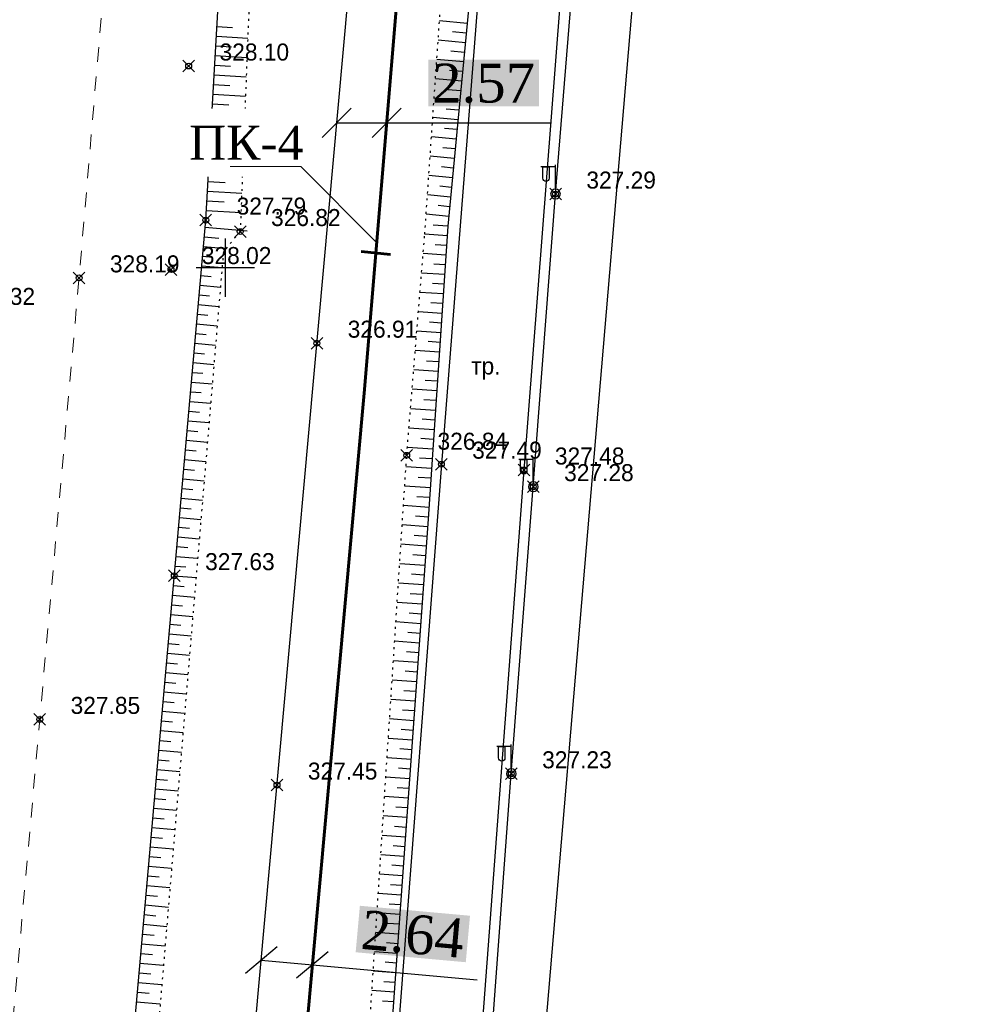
# Model space of a CAD drawing. Header units: metres. Extents: x 703769 to 722343, y 4313031 to 4317457.
# Tile 356 of 409: x 708318 to 708367, y 4316041 to 4316091. Entities that reach past the tile are written whole.
import ezdxf
from ezdxf import colors
from ezdxf.entities.mleader import LeaderData, LeaderLine
from ezdxf.math import Vec2, Vec3

# ---------------------------------------------------------------- set-up
doc = ezdxf.new("R2010")
doc.units = ezdxf.units.M
doc.header["$LTSCALE"] = 0.5
doc.header["$PDMODE"] = 35
doc.header["$PDSIZE"] = 0.3
for name, pattern in [('Auto_Street_NotBorder_Line_m1', [3, 1.5, -1.5]), ('ДОРОГИ_СТРОЯЩ', [9, 8, -1]), ('Контура низ откосов  Штриховая 0.1-0.5 - - - - - - -', [0.6, 0.1, -0.5])]:
    doc.linetypes.add(name, pattern=pattern)
for name, color, linetype in [('(001) Сетка', 92, 'Continuous'), ('(004) Точки рельефа', 7, 'Continuous'), ('(013) Газ', 30, 'ИК_Газопровод -------г--------'), ('(016) Кабель', 1, 'Continuous'), ('(019) Связь', 3, 'ИК_КАБ_СВЯЗИ'), ('(022) Возд. Линии', 7, 'Continuous'), ('(025) Дорога', 7, 'Continuous'), ('(035) Откосы', 7, 'Continuous')]:
    doc.layers.add(name, color=color, linetype=linetype)
doc.layers.add('AUTO#_ROADS_EXIST_L', color=7, linetype='Continuous', lineweight=15, true_color=0x000000)
doc.layers.add('ВК_В1', color=134, linetype='Continuous', lineweight=40)
doc.styles.add('BM-431', font='txt')
doc.styles.add('D-431', font='txt')
doc.styles.add('Interproekt', font='isocpeur.ttf', dxfattribs={"width": 0.95, "oblique": 15})
doc.styles.get("Standard").update_dxf_attribs({"font": 'times.ttf'})
doc.linetypes.add('GAZ_VOZDUSH', pattern='A,1,-2,["~",Standard,S=3,R=0,X=-1.5,Y=-1.5],-1,10', length=14)
doc.linetypes.add('ИК_Газопровод -------г--------', pattern='A,9,-0.6,["Г",Standard,S=1.2,R=0,X=0,Y=-0.6],-1.2', length=10.8)
doc.linetypes.add('ИК_КАБ_СВЯЗИ', pattern='A,4,["o",Standard,S=0.5,R=0,X=0,Y=-0.125],4,-2', length=10)
doc.linetypes.add('ИК_Э_КАБ_НН', pattern='A,8,-2,["<",Standard,S=1,R=0,X=0,Y=-0.5],8,[">",Standard,S=1,R=0,X=-0.5,Y=-0.5],-2', length=20)
doc.dimstyles.new('300', dxfattribs={"dimtxt": 2, "dimasz": 1.5, "dimexe": 0, "dimexo": 0, "dimgap": 1, "dimtad": 1, "dimzin": 0, "dimdsep": 46, "dimtxsty": 'Standard', "dimblk": 'OBLIQUE', "dimcen": 0, "dimclrd": 1, "dimclre": 1, "dimclrt": 1, "dimadec": 1, "dimazin": 0, "dimtfac": 1, "dimtofl": 0, "dimtmove": 0, "dimatfit": 3, "dimfxl": 3, "dimtfill": 2, "dimtfillclr": 7, "dimtolj": 1, "dimtzin": 0, "dimlwd": 25, "dimlwe": -1, "dimarcsym": 0})

# ---------------------------------------------------------------- blocks, each defined once
blk = doc.blocks.new('f')
at = {"layer": '(022) Возд. Линии'}
for points in [[(0, 0.25), (0, 1.5)], [(0, 1.4), (0.75, 1.4)]]:
    blk.add_lwpolyline(points, dxfattribs=at)
blk.add_lwpolyline([(0.4875, 0.65), (0.4875, 0.65, 0.4142136), (0.65, 0.8125), (0.65, 1.4), (0.325, 1.4), (0.325, 0.8125, 0.4142136)], format="xyb", close=True, dxfattribs=at)
blk.add_circle((0, 0), 0.25, dxfattribs=at)
blk = doc.blocks.new('Setka')
at = {"layer": '(001) Сетка'}
for p, q in [((0, 1.5), (0, -1.5)), ((-1.5, 0), (1.5, 0))]:
    blk.add_line(p, q, dxfattribs=at)
blk = doc.blocks.new('*U279')
at = {"color": 1, "lineweight": 60, "flags": 128}
blk.add_lwpolyline([(-0.015, -0.757), (0.015, 0.757)], dxfattribs=at)
blk = doc.blocks.new('*U280')
at = {"color": 0, "linetype": 'ByBlock', "lineweight": -2, "transparency": 16777216, "rotation": 265.236142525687}
blk.add_blockref('*U279', (708336.21, 4316079.203), dxfattribs=at)
blk = doc.blocks.new('_Dot')
at = {"color": 0, "linetype": 'ByBlock', "lineweight": -2}
blk.add_line((-0.5, 0), (-1, 0), dxfattribs=at)
at = {"color": 0, "linetype": 'ByBlock', "const_width": 0.5}
blk.add_lwpolyline([(-0.25, 0, 1), (0.25, 0, 1)], format="xyb", close=True, dxfattribs=at)
blk = doc.blocks.new('_Oblique')
at = {"color": 0, "linetype": 'ByBlock', "lineweight": -2}
blk.add_line((-0.5, -0.5), (0.5, 0.5), dxfattribs=at)
blk = doc.blocks.new('*D523')
at = {"color": 1, "lineweight": 25, "transparency": 16777216}
for p, q in [((708330.317, 4316042.846), (708332.949, 4316042.608)), ((708332.949, 4316042.608), (708341.416, 4316041.841))]:
    blk.add_line(p, q, dxfattribs=at)
at = {"layer": 'Defpoints', "color": 0, "lineweight": 40, "transparency": 16777216}
for p in [(708330.317, 4316042.846, 325.431), (708332.949, 4316042.608), (708332.949, 4316042.608)]:
    blk.add_point(p, dxfattribs=at)
at = {"color": 1, "lineweight": 25, "transparency": 16777216, "xscale": 1.5, "yscale": 1.5, "zscale": 1.5}
for p, rotation in [((708330.317, 4316042.846), 174.8277380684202), ((708332.949, 4316042.608), 354.8277380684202)]:
    blk.add_blockref('_Oblique', p, dxfattribs=dict(at, rotation=rotation))
at = {"color": 1, "lineweight": 40, "transparency": 16777216, "insert": (708338.112, 4316044.169), "char_height": 2, "attachment_point": 5, "rotation": 354.8277, "bg_fill": 1, "box_fill_scale": 1.1, "bg_fill_color": 7, "bg_fill_true_color": 16777215, "bg_fill_transparency": 0}
blk.add_mtext('\\A1;2.64', dxfattribs=at)
blk = doc.blocks.new('*D524')
at = {"color": 1, "lineweight": 25, "transparency": 16777216}
for p, q in [((708334.201, 4316085.901), (708336.768, 4316085.901)), ((708336.768, 4316085.901), (708345.241, 4316085.901))]:
    blk.add_line(p, q, dxfattribs=at)
at = {"layer": 'Defpoints', "color": 0, "lineweight": 40, "transparency": 16777216}
for p in [(708334.201, 4316085.901, 325.431), (708336.768, 4316085.901), (708336.768, 4316085.901)]:
    blk.add_point(p, dxfattribs=at)
at = {"color": 1, "lineweight": 25, "transparency": 16777216, "xscale": 1.5, "yscale": 1.5, "zscale": 1.5, "rotation": 180}
blk.add_blockref('_Oblique', (708334.201, 4316085.901), dxfattribs=at)
at = {"color": 1, "lineweight": 25, "transparency": 16777216, "xscale": 1.5, "yscale": 1.5, "zscale": 1.5}
blk.add_blockref('_Oblique', (708336.768, 4316085.901), dxfattribs=at)
at = {"color": 1, "lineweight": 40, "transparency": 16777216, "insert": (708341.754, 4316087.921), "char_height": 2, "attachment_point": 5, "bg_fill": 1, "box_fill_scale": 1.1, "bg_fill_color": 7, "bg_fill_true_color": 16777215, "bg_fill_transparency": 0}
blk.add_mtext('\\A1;2.57', dxfattribs=at)

msp = doc.modelspace()

# ---------------------------------------------------------------- linework, layer by layer
at = {"layer": '(013) Газ', "linetype": 'GAZ_VOZDUSH', "elevation": 324.816, "flags": 128}
msp.add_lwpolyline([(708293.165, 4315421.558), (708293.434, 4315426.044), (708297.716, 4315485.96), (708299.668, 4315508.577), (708302.24, 4315538.464), (708309.527, 4315632.96), (708316.081, 4315705.444), (708316.824, 4315717.447), (708322.062, 4315771.409), (708325.306, 4315803.846), (708325.824, 4315815.814), (708330.36, 4315869.098), (708333.801, 4315903.034), (708336.798, 4315930.914), (708339.728, 4315977.872), (708351.364, 4316115.034), (708352.677, 4316127.049)], dxfattribs=at)
at = {"layer": '(016) Кабель', "linetype": 'ИК_Э_КАБ_НН', "elevation": 326.597, "flags": 128}
msp.add_lwpolyline([(708249.985, 4314981.479), (708250.82, 4314994.453), (708251.559, 4315005.82), (708252.37, 4315018.441), (708253.053, 4315029.231), (708253.787, 4315042.038), (708254.637, 4315054.862), (708255.635, 4315071.329), (708256.598, 4315086.747), (708257.467, 4315101.098), (708258.354, 4315115.971), (708259.411, 4315132.067), (708260.336, 4315147.885), (708261.397, 4315163.669), (708264.541, 4315183.982), (708266.176, 4315199.034), (708267.362, 4315213.475), (708268.374, 4315229.02), (708269.845, 4315242.198), (708271.828, 4315255.337), (708273.674, 4315269.524), (708275.505, 4315283.281), (708277.38, 4315297.394), (708281.752, 4315326.597), (708283.598, 4315341.056), (708285.41, 4315355.306), (708287.069, 4315373.866), (708288.446, 4315388.958), (708289.84, 4315403.858), (708291.182, 4315418.537), (708292.537, 4315433.784), (708294.032, 4315449.283), (708295.507, 4315463.66), (708296.078, 4315478.064), (708297.37, 4315493.303), (708298.657, 4315508.657), (708299.851, 4315523.654), (708301.076, 4315538.719), (708302.334, 4315553.605), (708303.538, 4315568.681), (708306.01, 4315599.024), (708308.439, 4315629.26), (708310.925, 4315659.518), (708314.819, 4315705.429), (708316.066, 4315721.797), (708317.423, 4315737.878), (708318.736, 4315752.964), (708319.999, 4315767.605), (708321.351, 4315784.629), (708322.651, 4315800.258), (708323.922, 4315814.9), (708325.202, 4315828.081), (708326.515, 4315842.883), (708327.984, 4315858.663), (708329.163, 4315872.867), (708330.365, 4315887.889), (708331.555, 4315902.908), (708332.679, 4315917.08), (708333.897, 4315932.711), (708335.115, 4315947.857), (708336.225, 4315962.741), (708337.469, 4315977.821), (708338.545, 4315992.145), (708339.663, 4316007.377), (708340.941, 4316022.682), (708342.079, 4316037.728), (708343.178, 4316052.432), (708344.309, 4316067.191), (708345.452, 4316082.234), (708346.637, 4316096.926), (708347.806, 4316111.892), (708349.626, 4316127.437), (708351.153, 4316141.846), (708352.719, 4316156.666), (708355.709, 4316187.043), (708356.969, 4316201.735), (708358.286, 4316216.561), (708359.517, 4316231.321), (708360.786, 4316246.466), (708362.123, 4316261.412), (708363.033, 4316272.851), (708364.289, 4316286.262), (708365.798, 4316301.906), (708367.145, 4316317.788)], dxfattribs=at)
at = {"layer": '(019) Связь', "elevation": 325.431, "flags": 128}
msp.add_lwpolyline([(708153.006, 4314105.043), (708156.993, 4314142.734), (708156.993, 4314142.734), (708174.147, 4314200.184), (708174.323, 4314203.958), (708195.362, 4314453.153), (708204.073, 4314563.084), (708218.911, 4314738.478), (708226.164, 4314758.135), (708236.601, 4314958.674), (708237.563, 4314979.166), (708241.532, 4315051.931), (708251.542, 4315144.303), (708253.161, 4315164.518), (708257.428, 4315233.645), (708258.881, 4315245.481), (708269.326, 4315369.847), (708270.394, 4315382.606), (708278.265, 4315465.509), (708280.616, 4315477.921), (708295.324, 4315641.488), (708303.766, 4315706.848), (708303.348, 4315724.234), (708305.187, 4315772.118), (708306.696, 4315783.119), (708308.615, 4315806.312), (708309.889, 4315815.038), (708320.552, 4315934.795), (708321.594, 4315946.168), (708336.888, 4316115.682), (708345.287, 4316227.711), (708346.981, 4316228.783), (708355.083, 4316230.156), (708358.134, 4316229.662)], dxfattribs=at)
at = {"layer": '(025) Дорога', "elevation": 327.338, "flags": 128}
msp.add_lwpolyline([(708329.774, 4315941.127), (708334.008, 4315940.722), (708336.933, 4315978.306), (708339.261, 4316007.911), (708341.608, 4316038.38), (708343.834, 4316068.047), (708346.179, 4316098.185), (708347.766, 4316117.751), (708343.471, 4316117.944), (708341.933, 4316098.349), (708339.581, 4316068.347), (708337.312, 4316038.498), (708334.987, 4316007.605), (708332.669, 4315978.325), (708329.774, 4315941.127)], dxfattribs=at)
at = {"layer": '(035) Откосы'}
for p, q in [((708340.912, 4316091.012, 327.33), (708339.485, 4316091.148, 327.33)), ((708328.04, 4316090.849, 327.33), (708328.842, 4316090.802, 327.33)), ((708340.864, 4316090.515, 327.33), (708340.157, 4316090.583, 327.33)), ((708328.012, 4316090.351, 327.33), (708329.624, 4316090.258, 327.33)), ((708340.816, 4316090.019, 327.33), (708339.416, 4316090.154, 327.33)), ((708327.983, 4316089.853, 327.33), (708328.793, 4316089.807, 327.33)), ((708340.769, 4316089.523, 327.33), (708340.075, 4316089.59, 327.33)), ((708327.954, 4316089.356, 327.33), (708329.585, 4316089.262, 327.33)), ((708340.721, 4316089.027, 327.33), (708339.347, 4316089.159, 327.33)), ((708327.897, 4316088.36, 327.33), (708329.546, 4316088.265, 327.33)), ((708327.925, 4316088.858, 327.33), (708328.745, 4316088.811, 327.33)), ((708340.673, 4316088.531, 327.33), (708339.993, 4316088.596, 327.33)), ((708327.868, 4316087.863, 327.33), (708328.697, 4316087.815, 327.33)), ((708340.626, 4316088.034, 327.33), (708339.279, 4316088.164, 327.33)), ((708327.839, 4316087.365, 327.33), (708329.507, 4316087.269, 327.33)), ((708340.578, 4316087.538, 327.33), (708339.911, 4316087.602, 327.33)), ((708327.811, 4316086.867, 327.33), (708328.649, 4316086.819, 327.33)), ((708340.531, 4316087.042, 327.33), (708339.21, 4316087.169, 327.33)), ((708327.782, 4316086.37, 327.33), (708329.468, 4316086.273, 327.33)), ((708340.483, 4316086.546, 327.33), (708339.829, 4316086.609, 327.33)), ((708327.753, 4316085.872, 327.33), (708328.601, 4316085.823, 327.33)), ((708340.435, 4316086.05, 327.33), (708339.141, 4316086.174, 327.33)), ((708327.724, 4316085.375, 327.33), (708329.43, 4316085.276, 327.33)), ((708340.388, 4316085.554, 327.33), (708339.747, 4316085.615, 327.33)), ((708327.696, 4316084.877, 327.33), (708328.553, 4316084.827, 327.33)), ((708340.34, 4316085.057, 327.33), (708339.072, 4316085.179, 327.33)), ((708327.667, 4316084.379, 327.33), (708329.391, 4316084.28, 327.33)), ((708340.293, 4316084.561, 327.33), (708339.665, 4316084.621, 327.33)), ((708327.638, 4316083.882, 327.33), (708328.505, 4316083.832, 327.33)), ((708340.245, 4316084.065, 327.33), (708339.004, 4316084.184, 327.33)), ((708327.61, 4316083.384, 327.33), (708329.352, 4316083.284, 327.33)), ((708340.197, 4316083.569, 327.33), (708339.583, 4316083.628, 327.33)), ((708327.581, 4316082.886, 327.33), (708328.457, 4316082.836, 327.33)), ((708340.15, 4316083.073, 327.33), (708338.935, 4316083.189, 327.33)), ((708327.552, 4316082.389, 327.33), (708329.313, 4316082.287, 327.33)), ((708340.102, 4316082.576, 327.33), (708339.501, 4316082.634, 327.33)), ((708327.523, 4316081.891, 327.33), (708328.409, 4316081.84, 327.33)), ((708340.054, 4316082.08, 327.33), (708338.866, 4316082.194, 327.33)), ((708327.495, 4316081.394, 327.33), (708329.274, 4316081.291, 327.33)), ((708340.007, 4316081.584, 327.33), (708339.419, 4316081.64, 327.33)), ((708339.959, 4316081.088, 327.33), (708338.797, 4316081.199, 327.33)), ((708327.434, 4316080.538, 327.33), (708329.59, 4316080.347, 327.33)), ((708339.912, 4316080.592, 327.33), (708339.16, 4316080.642, 327.33)), ((708327.39, 4316080.04, 327.33), (708328.145, 4316079.973, 327.33)), ((708339.878, 4316080.093, 327.33), (708338.726, 4316080.17, 327.33)), ((708327.346, 4316079.542, 327.33), (708328.506, 4316079.439, 327.33)), ((708339.845, 4316079.594, 327.33), (708339.265, 4316079.633, 327.33)), ((708327.302, 4316079.044, 327.33), (708327.824, 4316078.998, 327.33)), ((708339.812, 4316079.095, 327.33), (708338.645, 4316079.173, 327.33)), ((708327.258, 4316078.546, 327.33), (708328.304, 4316078.453, 327.33)), ((708339.779, 4316078.597, 327.33), (708339.192, 4316078.636, 327.33)), ((708327.214, 4316078.048, 327.33), (708327.738, 4316078.002, 327.33)), ((708339.746, 4316078.098, 327.33), (708338.564, 4316078.176, 327.33)), ((708327.169, 4316077.55, 327.33), (708328.22, 4316077.457, 327.33)), ((708339.713, 4316077.599, 327.33), (708339.118, 4316077.639, 327.33)), ((708327.125, 4316077.052, 327.33), (708327.652, 4316077.006, 327.33)), ((708339.679, 4316077.1, 327.33), (708338.482, 4316077.18, 327.33)), ((708327.081, 4316076.554, 327.33), (708328.136, 4316076.461, 327.33)), ((708339.646, 4316076.602, 327.33), (708339.044, 4316076.642, 327.33)), ((708327.037, 4316076.056, 327.33), (708327.566, 4316076.01, 327.33)), ((708339.613, 4316076.103, 327.33), (708338.401, 4316076.183, 327.33)), ((708326.993, 4316075.559, 327.33), (708328.053, 4316075.465, 327.33)), ((708339.58, 4316075.604, 327.33), (708338.97, 4316075.645, 327.33)), ((708326.949, 4316075.061, 327.33), (708327.48, 4316075.014, 327.33)), ((708339.547, 4316075.105, 327.33), (708338.32, 4316075.187, 327.33)), ((708326.905, 4316074.563, 327.33), (708327.969, 4316074.468, 327.33)), ((708339.48, 4316074.108, 327.33), (708338.238, 4316074.19, 327.33)), ((708339.514, 4316074.607, 327.33), (708338.896, 4316074.648, 327.33)), ((708326.86, 4316074.065, 327.33), (708327.394, 4316074.018, 327.33)), ((708326.816, 4316073.567, 327.33), (708327.885, 4316073.472, 327.33)), ((708339.414, 4316073.11, 327.33), (708338.157, 4316073.194, 327.33)), ((708339.447, 4316073.609, 327.33), (708338.823, 4316073.651, 327.33)), ((708326.772, 4316073.069, 327.33), (708327.308, 4316073.022, 327.33)), ((708326.728, 4316072.571, 327.33), (708327.802, 4316072.476, 327.33)), ((708339.348, 4316072.113, 327.33), (708338.076, 4316072.197, 327.33)), ((708339.381, 4316072.612, 327.33), (708338.749, 4316072.654, 327.33)), ((708326.684, 4316072.073, 327.33), (708327.222, 4316072.025, 327.33)), ((708339.315, 4316071.614, 327.33), (708338.675, 4316071.657, 327.33)), ((708326.64, 4316071.575, 327.33), (708327.718, 4316071.48, 327.33)), ((708339.281, 4316071.115, 327.33), (708337.994, 4316071.201, 327.33)), ((708326.596, 4316071.077, 327.33), (708327.136, 4316071.029, 327.33)), ((708339.248, 4316070.617, 327.33), (708338.601, 4316070.66, 327.33)), ((708326.551, 4316070.579, 327.33), (708327.634, 4316070.483, 327.33)), ((708339.215, 4316070.118, 327.33), (708337.913, 4316070.204, 327.33)), ((708326.507, 4316070.082, 327.33), (708327.05, 4316070.033, 327.33)), ((708339.182, 4316069.619, 327.33), (708338.527, 4316069.663, 327.33)), ((708326.463, 4316069.584, 327.33), (708327.551, 4316069.487, 327.33)), ((708339.149, 4316069.12, 327.33), (708337.832, 4316069.208, 327.33)), ((708326.419, 4316069.086, 327.33), (708326.964, 4316069.037, 327.33)), ((708339.116, 4316068.621, 327.33), (708338.454, 4316068.665, 327.33)), ((708326.375, 4316068.588, 327.33), (708327.467, 4316068.491, 327.33)), ((708339.083, 4316068.123, 327.33), (708337.76, 4316068.211, 327.33)), ((708326.331, 4316068.09, 327.33), (708326.878, 4316068.041, 327.33)), ((708339.049, 4316067.624, 327.33), (708338.389, 4316067.668, 327.33)), ((708326.243, 4316067.094, 327.33), (708326.792, 4316067.045, 327.33)), ((708326.287, 4316067.592, 327.33), (708327.383, 4316067.495, 327.33)), ((708339.016, 4316067.125, 327.33), (708337.696, 4316067.213, 327.33)), ((708326.198, 4316066.596, 327.33), (708327.299, 4316066.499, 327.33)), ((708338.983, 4316066.626, 327.33), (708338.323, 4316066.67, 327.33)), ((708326.154, 4316066.098, 327.33), (708326.706, 4316066.049, 327.33)), ((708338.95, 4316066.128, 327.33), (708337.631, 4316066.215, 327.33)), ((708326.11, 4316065.6, 327.33), (708327.216, 4316065.502, 327.33)), ((708338.917, 4316065.629, 327.33), (708338.258, 4316065.673, 327.33)), ((708326.066, 4316065.102, 327.33), (708326.62, 4316065.053, 327.33)), ((708338.881, 4316065.13, 327.33), (708337.567, 4316065.225, 327.33)), ((708326.022, 4316064.605, 327.33), (708327.132, 4316064.506, 327.33)), ((708338.846, 4316064.632, 327.33), (708338.19, 4316064.679, 327.33)), ((708325.978, 4316064.107, 327.33), (708326.534, 4316064.057, 327.33)), ((708338.81, 4316064.133, 327.33), (708337.502, 4316064.227, 327.33)), ((708325.934, 4316063.609, 327.33), (708327.048, 4316063.51, 327.33)), ((708338.774, 4316063.635, 327.33), (708338.122, 4316063.681, 327.33)), ((708325.889, 4316063.111, 327.33), (708326.448, 4316063.061, 327.33)), ((708338.738, 4316063.136, 327.33), (708337.437, 4316063.23, 327.33)), ((708325.845, 4316062.613, 327.33), (708326.965, 4316062.514, 327.33)), ((708338.702, 4316062.637, 327.33), (708338.053, 4316062.684, 327.33)), ((708325.801, 4316062.115, 327.33), (708326.362, 4316062.065, 327.33)), ((708338.666, 4316062.139, 327.33), (708337.372, 4316062.232, 327.33)), ((708325.757, 4316061.617, 327.33), (708326.881, 4316061.517, 327.33)), ((708338.631, 4316061.64, 327.33), (708337.985, 4316061.687, 327.33)), ((708325.713, 4316061.119, 327.33), (708326.276, 4316061.069, 327.33)), ((708338.595, 4316061.142, 327.33), (708337.307, 4316061.234, 327.33)), ((708325.669, 4316060.621, 327.33), (708326.797, 4316060.521, 327.33)), ((708338.559, 4316060.643, 327.33), (708337.917, 4316060.689, 327.33)), ((708325.625, 4316060.123, 327.33), (708326.19, 4316060.073, 327.33)), ((708338.523, 4316060.145, 327.33), (708337.243, 4316060.237, 327.33)), ((708325.58, 4316059.625, 327.33), (708326.713, 4316059.525, 327.33)), ((708338.487, 4316059.646, 327.33), (708337.849, 4316059.692, 327.33)), ((708325.536, 4316059.128, 327.33), (708326.104, 4316059.077, 327.33)), ((708338.451, 4316059.147, 327.33), (708337.178, 4316059.239, 327.33)), ((708325.492, 4316058.63, 327.33), (708326.63, 4316058.529, 327.33)), ((708338.416, 4316058.649, 327.33), (708337.781, 4316058.694, 327.33)), ((708325.448, 4316058.132, 327.33), (708326.018, 4316058.081, 327.33)), ((708338.38, 4316058.15, 327.33), (708337.113, 4316058.241, 327.33)), ((708325.404, 4316057.634, 327.33), (708326.546, 4316057.533, 327.33)), ((708338.344, 4316057.652, 327.33), (708337.712, 4316057.697, 327.33)), ((708325.36, 4316057.136, 327.33), (708325.932, 4316057.085, 327.33)), ((708338.308, 4316057.153, 327.33), (708337.048, 4316057.244, 327.33)), ((708325.316, 4316056.638, 327.33), (708326.462, 4316056.536, 327.33)), ((708338.272, 4316056.655, 327.33), (708337.644, 4316056.7, 327.33)), ((708325.272, 4316056.14, 327.33), (708325.846, 4316056.089, 327.33)), ((708338.236, 4316056.156, 327.33), (708336.984, 4316056.246, 327.33)), ((708325.227, 4316055.642, 327.33), (708326.379, 4316055.54, 327.33)), ((708338.201, 4316055.657, 327.33), (708337.576, 4316055.702, 327.33)), ((708325.183, 4316055.144, 327.33), (708325.76, 4316055.093, 327.33)), ((708338.165, 4316055.159, 327.33), (708336.919, 4316055.248, 327.33)), ((708325.139, 4316054.646, 327.33), (708326.295, 4316054.544, 327.33)), ((708338.129, 4316054.66, 327.33), (708337.508, 4316054.705, 327.33)), ((708325.095, 4316054.148, 327.33), (708325.674, 4316054.097, 327.33)), ((708338.093, 4316054.162, 327.33), (708336.854, 4316054.251, 327.33)), ((708325.051, 4316053.651, 327.33), (708326.211, 4316053.548, 327.33)), ((708338.057, 4316053.663, 327.33), (708337.439, 4316053.708, 327.33)), ((708325.007, 4316053.153, 327.33), (708325.588, 4316053.101, 327.33)), ((708338.021, 4316053.165, 327.33), (708336.789, 4316053.253, 327.33)), ((708324.963, 4316052.655, 327.33), (708326.128, 4316052.551, 327.33)), ((708337.986, 4316052.666, 327.33), (708337.371, 4316052.71, 327.33)), ((708324.918, 4316052.157, 327.33), (708325.502, 4316052.105, 327.33)), ((708337.95, 4316052.167, 327.33), (708336.724, 4316052.255, 327.33)), ((708324.874, 4316051.659, 327.33), (708326.044, 4316051.555, 327.33)), ((708337.914, 4316051.669, 327.33), (708337.303, 4316051.713, 327.33)), ((708324.83, 4316051.161, 327.33), (708325.416, 4316051.109, 327.33)), ((708337.878, 4316051.17, 327.33), (708336.66, 4316051.258, 327.33)), ((708324.786, 4316050.663, 327.33), (708325.96, 4316050.559, 327.33)), ((708337.842, 4316050.672, 327.33), (708337.235, 4316050.715, 327.33)), ((708324.742, 4316050.165, 327.33), (708325.33, 4316050.113, 327.33)), ((708337.806, 4316050.173, 327.33), (708336.595, 4316050.26, 327.33)), ((708324.698, 4316049.667, 327.33), (708325.876, 4316049.563, 327.33)), ((708337.771, 4316049.675, 327.33), (708337.166, 4316049.718, 327.33)), ((708324.654, 4316049.169, 327.33), (708325.244, 4316049.117, 327.33)), ((708337.735, 4316049.176, 327.33), (708336.53, 4316049.263, 327.33)), ((708324.609, 4316048.672, 327.33), (708325.793, 4316048.567, 327.33)), ((708337.699, 4316048.677, 327.33), (708337.098, 4316048.721, 327.33)), ((708324.565, 4316048.174, 327.33), (708325.158, 4316048.121, 327.33)), ((708337.663, 4316048.179, 327.33), (708336.465, 4316048.265, 327.33)), ((708324.521, 4316047.676, 327.33), (708325.709, 4316047.57, 327.33)), ((708337.627, 4316047.68, 327.33), (708337.03, 4316047.723, 327.33)), ((708324.477, 4316047.178, 327.33), (708325.072, 4316047.125, 327.33)), ((708337.591, 4316047.182, 327.33), (708336.401, 4316047.267, 327.33)), ((708324.433, 4316046.68, 327.33), (708325.625, 4316046.574, 327.33)), ((708337.555, 4316046.683, 327.33), (708336.962, 4316046.726, 327.33)), ((708324.389, 4316046.182, 327.33), (708324.986, 4316046.129, 327.33)), ((708337.52, 4316046.184, 327.33), (708336.336, 4316046.27, 327.33)), ((708324.345, 4316045.684, 327.33), (708325.542, 4316045.578, 327.33)), ((708337.484, 4316045.686, 327.33), (708336.894, 4316045.728, 327.33)), ((708324.301, 4316045.186, 327.33), (708324.9, 4316045.133, 327.33)), ((708337.448, 4316045.187, 327.33), (708336.271, 4316045.272, 327.33)), ((708324.256, 4316044.688, 327.33), (708325.458, 4316044.582, 327.33)), ((708337.412, 4316044.689, 327.33), (708336.825, 4316044.731, 327.33)), ((708324.212, 4316044.19, 327.33), (708324.814, 4316044.137, 327.33)), ((708337.376, 4316044.19, 327.33), (708336.206, 4316044.274, 327.33)), ((708324.168, 4316043.692, 327.33), (708325.374, 4316043.586, 327.33)), ((708337.34, 4316043.692, 327.33), (708336.757, 4316043.734, 327.33)), ((708324.124, 4316043.195, 327.33), (708324.728, 4316043.141, 327.33)), ((708337.305, 4316043.193, 327.33), (708336.141, 4316043.277, 327.33)), ((708324.08, 4316042.697, 327.33), (708325.291, 4316042.589, 327.33)), ((708337.269, 4316042.694, 327.33), (708336.689, 4316042.736, 327.33)), ((708324.036, 4316042.199, 327.33), (708324.642, 4316042.145, 327.33)), ((708337.233, 4316042.196, 327.33), (708336.077, 4316042.279, 327.33)), ((708323.992, 4316041.701, 327.33), (708325.207, 4316041.593, 327.33)), ((708337.161, 4316041.199, 327.33), (708336.012, 4316041.281, 327.33)), ((708337.197, 4316041.697, 327.33), (708336.621, 4316041.739, 327.33)), ((708323.947, 4316041.203, 327.33), (708324.556, 4316041.149, 327.33)), ((708323.903, 4316040.705, 327.33), (708325.123, 4316040.597, 327.33)), ((708337.125, 4316040.7, 327.33), (708336.552, 4316040.741, 327.33))]:
    msp.add_line(p, q, dxfattribs=at)
at = {"layer": '(035) Откосы', "elevation": 327.33, "flags": 128}
for points in [[(708327.466, 4316080.896), (708329.564, 4316117.26), (708331.589, 4316118.584), (708337.585, 4316118.584), (708341.122, 4316118.09), (708342.261, 4316117.266), (708342.771, 4316116.263), (708341.551, 4316097.672), (708339.912, 4316080.592), (708338.91, 4316065.521), (708336.764, 4316035.677), (708334.389, 4316004.941), (708331.973, 4315975.354), (708330.283, 4315953.244), (708329.336, 4315952.849), (708318.114, 4315952.948)], [(708318.114, 4315952.948), (708319.516, 4315990.755), (708323.123, 4316031.903), (708327.466, 4316080.896)]]:
    msp.add_lwpolyline(points, dxfattribs=at)
at = {"layer": '(035) Откосы', "linetype": 'Контура низ откосов  Штриховая 0.1-0.5 - - - - - - -'}
for points, elevation in [([(708338.726, 4316080.17), (708340.019, 4316098.875), (708341.046, 4316115.457), (708340.817, 4316116.464), (708339.788, 4316116.898), (708334.541, 4316117.288), (708331.345, 4316116.749), (708330.615, 4316115.719), (708329.236, 4316080.306)], 327.33), ([(708329.236, 4316080.306), (708328.373, 4316079.281), (708324.402, 4316032.014), (708320.874, 4315990.614), (708319.074, 4315954.635), (708319.66, 4315953.313)], 326.704), ([(708319.66, 4315953.313), (708328.124, 4315953.488), (708329.085, 4315954.108), (708331.44, 4315978.681), (708333.448, 4316007.827), (708335.859, 4316038.927), (708337.799, 4316068.805), (708338.726, 4316080.17)], 326.704)]:
    msp.add_lwpolyline(points, dxfattribs=dict(at, elevation=elevation))
at = {"color": 7, "lineweight": 60, "flags": 128}
msp.add_lwpolyline([(708357.248, 4316377.175), (708348.812, 4316273.22), (708353.557, 4316257.858), (708353.557, 4316257.858), (708347.85, 4316184.516), (708345.678, 4316161.373), (708341.109, 4316137.997), (708335.61, 4316072.004), (708331.974, 4316031.837), (708328.458, 4315988.492), (708323.014, 4315931.637), (708323.014, 4315931.637), (708318.91, 4315884.75), (708318.91, 4315884.75), (708310.198, 4315791.027), (708310.198, 4315791.027), (708309.338, 4315780.95), (708304.899, 4315683.04), (708304.899, 4315683.04), (708296.663, 4315617.1)], dxfattribs=at)
at = {"color": 0, "linetype": 'ByBlock', "lineweight": -2, "transparency": 16777216}
for p in [(708326.586, 4316088.819, 328.103), (708345.452, 4316082.234, 327.29), (708327.466, 4316080.896, 327.791), (708329.236, 4316080.306, 326.815), (708325.677, 4316078.354, 328.015), (708320.95, 4316077.926, 328.188), (708333.178, 4316074.565, 326.905), (708337.799, 4316068.805, 326.837), (708339.581, 4316068.347, 327.492), (708343.834, 4316068.047, 327.484), (708344.309, 4316067.191, 327.279), (708325.845, 4316062.613, 327.625), (708318.928, 4316055.225, 327.854), (708343.178, 4316052.432, 327.231), (708331.129, 4316051.849, 327.449)]:
    msp.add_point(p, dxfattribs=at)
at = {"layer": 'AUTO#_ROADS_EXIST_L', "linetype": 'Auto_Street_NotBorder_Line_m1', "lineweight": 15, "elevation": -0.295, "flags": 128}
msp.add_lwpolyline([(708352.658, 4316118.285), (708327.768, 4316119.782), (708324.335, 4316117.767), (708320.95, 4316077.926), (708316.906, 4316032.524), (708311.598, 4315967.908), (708309.296, 4315946.605), (708310.917, 4315945.343), (708312.993, 4315943.702), (708320.212, 4315942.518), (708345.358, 4315937.908)], dxfattribs=at)

# ---------------------------------------------------------------- block references
at = {"layer": '(001) Сетка'}
msp.add_blockref('Setka', (708328.465, 4316078.456), dxfattribs=at)
at = {"layer": '(022) Возд. Линии', "xscale": -1}
for p in [(708345.452, 4316082.234, 326.597), (708344.309, 4316067.191, 326.597), (708343.178, 4316052.432, 326.597)]:
    msp.add_blockref('f', p, dxfattribs=at)
at = {"color": 36, "lineweight": 60}
msp.add_blockref('*U280', (0, 0), dxfattribs=at)

# ---------------------------------------------------------------- texts
at = {"layer": '(004) Точки рельефа', "style": 'D-431'}
for s, p in [('328.10', (708328.172, 4316089.102, 328.103)), ('327.29', (708347.038, 4316082.518, 327.29)), ('327.79', (708329.052, 4316081.18, 327.791)), ('326.82', (708330.822, 4316080.591, 326.815)), ('328.02', (708327.263, 4316078.637, 328.015)), ('328.19', (708322.536, 4316078.21, 328.188)), ('327.32', (708315.109, 4316076.537, 327.322)), ('326.91', (708334.764, 4316074.85, 326.905)), ('326.84', (708339.385, 4316069.09, 326.837)), ('327.49', (708341.167, 4316068.631, 327.492)), ('327.48', (708345.42, 4316068.33, 327.484)), ('327.28', (708345.895, 4316067.474, 327.279)), ('327.63', (708327.431, 4316062.898, 327.625)), ('327.85', (708320.514, 4316055.508, 327.854)), ('327.23', (708344.764, 4316052.711, 327.231)), ('327.45', (708332.715, 4316052.131, 327.449))]:
    msp.add_text(s, height=0.875, dxfattribs=at).set_placement(p)
at = {"layer": '(025) Дорога', "linetype": 'ДОРОГИ_СТРОЯЩ', "style": 'BM-431'}
msp.add_text('тр.', height=0.875, dxfattribs=at).set_placement((708341.114, 4316072.958, -0.295))

# ---------------------------------------------------------------- dimensions: what is measured, and where the dimension line sits
at = {"color": 1, "lineweight": 40}
dim = msp.add_aligned_dim(p1=(708330.317, 4316042.846, 325.431), p2=(708332.949, 4316042.608), distance=0, dimstyle='300', dxfattribs=at)
dim.commit()
dim.dimension.update_dxf_attribs({"geometry": '*D523', "text_midpoint": (708338.112, 4316044.169)})

# ---------------------------------------------------------------- next in the draw order: leaders
at = {"layer": 'ВК_В1', "color": 7, "lineweight": 13}
ml = msp.add_multileader_mtext('Standard', dxfattribs=at)
ml.set_content('{\\fTimes New Roman|b0|i0|c204|p18;\\Q0;\\W1;ПК-\\fTimes New Roman|b0|i0|c0|p18;4}', color=7, style='Interproekt')
ml.set_leader_properties(color=256, linetype='Continuous', lineweight=13)
ml.set_arrow_properties(name='DOT')
ml.build(insert=Vec2(0, 0))
ml.multileader.update_dxf_attribs({"text_left_attachment_type": 6, "text_right_attachment_type": 6, "dogleg_length": 0, "arrow_head_size": 0.00144})
ctx = ml.context
ctx.base_point, ctx.char_height, ctx.arrow_head_size, ctx.landing_gap_size, ctx.plane_origin = Vec3(708326.743, 4316083.65), 1.75, 0.00144, 0.0008, Vec3(709196.795, 4316124.413)
ctx.left_attachment, ctx.right_attachment, ctx.text_align_type = 6, 6, 1
notes = []
notes.append((ctx, [(1, (1, 1, 0), (708332.35, 4316083.65), (-1, 0), 0, [(0, [(708336.254, 4316079.736)], 0, [])])]))
ctx.mtext.insert, ctx.mtext.rotation, ctx.mtext.width, ctx.mtext.alignment, ctx.mtext.flow_direction = Vec3(708329.547, 4316085.75), 6.283185, 3.59135, 2, 5
ctx.mtext.has_bg_fill, ctx.mtext.bg_color, ctx.mtext.bg_scale_factor, ctx.mtext.bg_transparency, ctx.mtext.use_window_bg_color = 1, -1027028792, 1.5, 0, 1
for ctx, leaders in notes:
    for number, flags, end, landing, length, lines in leaders:
        leader = LeaderData()
        leader.index, (leader.has_last_leader_line, leader.has_dogleg_vector, leader.attachment_direction) = number, flags
        leader.last_leader_point, leader.dogleg_vector, leader.dogleg_length = Vec3(end), Vec3(landing), length
        for number, points, colour, breaks in lines:
            line = LeaderLine()
            line.index, line.vertices, line.color, line.breaks = number, Vec3.list(points), colors.encode_raw_color(colour), breaks
            leader.lines.append(line)
        ctx.leaders.append(leader)

# ---------------------------------------------------------------- next in the draw order: dimensions: what is measured, and where the dimension line sits
at = {"color": 1, "lineweight": 40}
dim = msp.add_aligned_dim(p1=(708334.201, 4316085.901, 325.431), p2=(708336.768, 4316085.901), distance=0, dimstyle='300', dxfattribs=at)
dim.commit()
dim.dimension.update_dxf_attribs({"geometry": '*D524', "text_midpoint": (708341.754, 4316087.921)})

doc.saveas('drawing.dxf')
